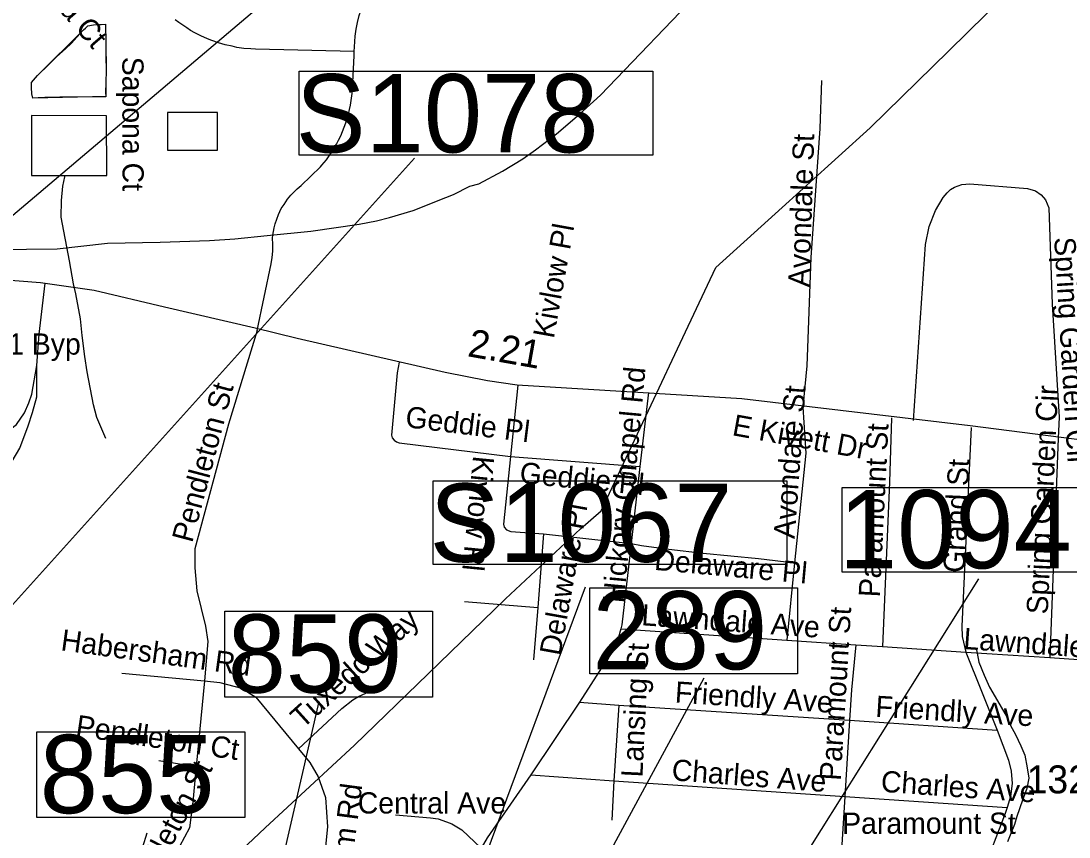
# Model space of a CAD drawing. Extents: x 1662474 to 1856135, y 779280 to 917889.
# Drawn here: x 1711959 to 1716644, y 805619 to 809267 of the extents above; entities that cross this region are included whole.
import ezdxf

# ---------------------------------------------------------------- set-up
doc = ezdxf.new("R2010")
doc.units = 0
for name, color, linetype in [('Exist Hydrographic Misc Water Feature', 7, 'Continuous'), ('Exist Railroad Mainline', 7, 'Continuous'), ('Exist Road Non-System Type 51', 7, 'Continuous'), ('Exist Road Non-System Type 51 Label', 7, 'Continuous'), ('Exist Road Primary Interstate Ramp 1 Lane Attributed', 7, 'Continuous'), ('Exist Road Primary Interstate Structure Ovrhead Sign CELL', 7, 'Continuous'), ('Exist Road Primary US Structure Ovrhead Sign CELL', 7, 'Continuous'), ('Exist Road Primary US Structure Standard Bridge Number Label', 7, 'Continuous'), ('Exist Road Secondary Mileage Tenths English Label', 7, 'Continuous'), ('Exist Road Secondary Structure Standard Bridge Number Label', 7, 'Continuous'), ('Exist Road Secondary Type 51 Divided Attributed', 7, 'Continuous'), ('Exist Road Secondary Type 51 Label', 7, 'Continuous'), ('Exist Road Secondary Type 51 Number Label', 7, 'Continuous'), ('Exist Utilities Electrical Transmission Line', 7, 'Continuous')]:
    doc.layers.add(name, color=color, linetype=linetype)

msp = doc.modelspace()

# ---------------------------------------------------------------- linework, layer by layer
at = {"layer": 'Exist Hydrographic Misc Water Feature'}
for points in [[(1712336.9, 809253), (1712338.2, 809168.9), (1712337.6, 809104.9), (1712339.1, 809048.9), (1712338.5, 808988.9), (1712336.1, 808950.9), (1712338, 808928.8), (1712278, 808927.4), (1712189.8, 808926.2), (1712131.8, 808926.8), (1712065.9, 808925.4), (1712035.8, 808923.8), (1712011.7, 808922), (1712007.9, 808942), (1712006.2, 808970), (1712006.4, 808992), (1712032.6, 809023.8), (1712083.2, 809073.3), (1712119.6, 809109), (1712157.8, 809142.6), (1712184.1, 809168.4), (1712222.5, 809210.1), (1712238.7, 809227.9), (1712246.8, 809235.8), (1712257, 809245.7), (1712282.9, 809249.5), (1712316.9, 809251.2), (1712336.9, 809253)], [(1712336.9, 809253), (1712338.2, 809168.9), (1712339.1, 809048.9), (1712338.5, 808988.9), (1712338, 808928.8), (1712278, 808927.4), (1712011.7, 808922), (1712007.9, 808942), (1712006.2, 808970), (1712006.4, 808992), (1712032.6, 809023.8), (1712238.7, 809227.9), (1712246.8, 809235.8), (1712257, 809245.7), (1712282.9, 809249.5), (1712336.9, 809253)], [(1712156.6, 808576.4), (1712342.6, 808576.7), (1712341, 808842.9), (1712005, 808844), (1712006.4, 808575.9), (1712156.6, 808576.4)], [(1712156.6, 808576.4), (1712342.6, 808576.7), (1712341, 808842.9), (1712005, 808844), (1712006.4, 808575.9), (1712156.6, 808576.4)], [(1712613.4, 808858.2), (1712613.7, 808690.2), (1712837.8, 808690.1), (1712837.5, 808858.1), (1712613.4, 808858.2)], [(1712613.4, 808858.2), (1712613.7, 808690.2), (1712837.8, 808690.1), (1712837.5, 808858.1), (1712613.4, 808858.2)], [(1712337.5, 807400.4), (1712298.3, 807494.8), (1712282.8, 807550.9), (1712254.3, 807699.2), (1712244.8, 807767.4), (1712231.9, 807861.5), (1712224.5, 807935.7), (1712203.6, 808047.9), (1712193.9, 808092), (1712175, 808194.2), (1712138.9, 808390.6), (1712139.5, 808464.6), (1712146, 808528.6), (1712154.4, 808570.6), (1712156.6, 808576.4)], [(1716229.5, 806464.6), (1716240.4, 806400.3), (1716265.2, 806341.8), (1716288.3, 806289.3), (1716313.4, 806244.9), (1716367.8, 806153.7), (1716383, 806117.4), (1716404.3, 806077), (1716429.3, 806026.4), (1716446.5, 805984.1), (1716457.5, 805927.8), (1716464.6, 805881.7), (1716455.7, 805835.8), (1716436.8, 805784), (1716411.4, 805710.4), (1716400.8, 805674.6), (1716384.1, 805634.9), (1716369.3, 805597.1)]]:
    msp.add_lwpolyline(points, dxfattribs=at)
at = {"layer": 'Exist Railroad Mainline'}
msp.add_lwpolyline([(1711845.2, 808245.9), (1712120.3, 808248.2), (1712345.2, 808274.2), (1712581.3, 808279), (1712801.3, 808286.3), (1712915.4, 808292.5), (1713059.5, 808308.6), (1713253.8, 808328), (1713470.1, 808359), (1713548.2, 808373.9), (1713606.6, 808389.1), (1713712.6, 808419.7), (1713753.6, 808435.7), (1713824.5, 808464.4), (1713892.3, 808490.9), (1713965.3, 808528.2), (1714005.5, 808538.5), (1714111.1, 808596.5), (1714202.4, 808650.3), (1714259.1, 808691.8), (1714352.7, 808762.6), (1714455.9, 808850.9), (1714549.5, 808936.3), (1715012.4, 809420)], dxfattribs=at)
at = {"layer": 'Exist Road Non-System Type 51'}
for p, q in [((1714180.5, 807639.7), (1714146.6, 807320.2)), ((1714764.2, 807605.9), (1714725.6, 807275.9)), ((1716596.2, 807401.4), (1716558.1, 806420.9)), ((1714146.6, 807320.2), (1714725.6, 807275.9)), ((1714725.6, 807275.9), (1714686.4, 806931.4)), ((1714294.4, 806974.4), (1714269, 806644.4)), ((1714294.4, 806974.4), (1714686.4, 806931.4)), ((1715416.8, 806844.7), (1715382.1, 806498.5)), ((1713941.4, 806671.2), (1714269, 806644.4)), ((1714269, 806644.4), (1714250.6, 806411.4)), ((1714640.4, 806549.7), (1715382.1, 806498.5)), ((1715382.1, 806498.5), (1715691.5, 806478)), ((1715691.5, 806478), (1715809.6, 806469.9)), ((1715809.6, 806469.9), (1716183.1, 806445.8)), ((1716183.1, 806445.8), (1716322.2, 806096.9)), ((1716183.1, 806445.8), (1716558.1, 806420.9)), ((1716558.1, 806420.9), (1716805.4, 806404.9)), ((1712409.6, 806351.2), (1712779.5, 806316.4)), ((1712779.5, 806316.4), (1712742.2, 805934.8)), ((1714456.1, 806221.1), (1714238.2, 805896.2)), ((1714456.1, 806221.1), (1714631.6, 806209)), ((1714631.6, 806209), (1714609.4, 805870.2)), ((1714631.6, 806209), (1715663.1, 806140.8)), ((1715663.1, 806140.8), (1715641.1, 805800.6)), ((1715663.1, 806140.8), (1716322.2, 806096.9)), ((1712575.4, 805960.2), (1712742.2, 805934.8)), ((1714238.2, 805896.2), (1714609.4, 805870.2)), ((1714609.4, 805870.2), (1714600.8, 805694.6)), ((1714609.4, 805870.2), (1715641.1, 805800.6)), ((1715641.1, 805800.6), (1715620.9, 805456.9)), ((1715641.1, 805800.6), (1716367.1, 805751))]:
    msp.add_line(p, q, dxfattribs=at)
for points in [[(1713448.8, 809131), (1713449.6, 809151.2), (1713452.1, 809199.2), (1713456.9, 809230.5), (1713463.2, 809261.2), (1713470.9, 809291.9), (1713477.6, 809311.9), (1713484.5, 809331.8), (1713491.9, 809351.2), (1713500.2, 809370.7), (1713514.1, 809399.2), (1713524.4, 809417.4), (1713534.6, 809435.5), (1713546.1, 809453.4), (1713558, 809470.9), (1713570.9, 809488.2), (1713586.6, 809507.9), (1713764.2, 809746.2)], [(1713448.8, 809131), (1713006.5, 809141.5), (1712986.1, 809142.2), (1712954.6, 809144.9), (1712923.1, 809149.4), (1712902.6, 809153.9), (1712871.6, 809160.7), (1712841.4, 809169.4), (1712811.9, 809179.9), (1712792.4, 809187.4), (1712763.5, 809200.9), (1712735.6, 809215), (1712717.1, 809225), (1712699.8, 809236.2), (1712682.1, 809247.9), (1712665.1, 809259.9), (1712648.2, 809272.2)], [(1713014.6, 807884.1), (1713077.4, 808181.4), (1713081.1, 808209.2), (1713084.2, 808237.4), (1713084.8, 808267.5), (1713083.4, 808298.2), (1713084.2, 808309.5), (1713087.4, 808325.8), (1713090.5, 808342.9), (1713094.8, 808359.7), (1713101.9, 808381.4), (1713110.2, 808402.4), (1713122.6, 808428.2), (1713134.6, 808447.2), (1713150.9, 808470.4), (1713165.4, 808488.5), (1713177.4, 808500.9), (1713193.6, 808516.6), (1713211.8, 808531), (1713297.6, 808614.5), (1713304.4, 808622.6), (1713324.1, 808646.8), (1713335.9, 808664.1), (1713347.5, 808681.2), (1713358.2, 808698.5), (1713368.8, 808716.6), (1713378.4, 808734.9), (1713387.9, 808753.9), (1713395.8, 808772.8), (1713403.9, 808791.9), (1713410.8, 808811.6), (1713417, 808831), (1713422.9, 808850.9), (1713427.5, 808871.4), (1713432.2, 808891.4), (1713435.4, 808912.1), (1713439.4, 808943.1), (1713440.9, 808963.9), (1713448, 809111.6), (1713448.8, 809131)], [(1715536.9, 809000.9), (1715530.1, 808785.9), (1715490.2, 808209.2), (1715471.9, 807726.1), (1715454.8, 807540.5)], [(1715949.2, 807481.2), (1716001.8, 808268), (1716019.6, 808348.4), (1716047.9, 808419.2), (1716081.6, 808477.5), (1716099.1, 808499.5), (1716114.9, 808513.7), (1716132.8, 808524.8), (1716165.5, 808536.8), (1716200.4, 808539.7), (1716458.6, 808517.9), (1716493.9, 808507.9), (1716519.4, 808490.6), (1716539, 808467), (1716553.4, 808431.2), (1716569.1, 808000.9), (1716599.9, 807495.9), (1716596.2, 807401.4)], [(1713014.6, 807884.1), (1712886.4, 807464.1), (1712736.5, 806906.7), (1712736.5, 806822.9), (1712744.4, 806719.2), (1712783.8, 806562), (1712793.6, 806493.2), (1712779.5, 806316.4)], [(1713650.1, 807741.9), (1713641.1, 807693.8), (1713614.9, 807415.6), (1713618.6, 807403.2), (1713626.5, 807392.4), (1713637.2, 807385.1), (1713650.1, 807381.2), (1714146.6, 807320.2)], [(1715454.8, 807540.5), (1715466.9, 807335.2), (1715416.8, 806844.7)], [(1715851.1, 807492.4), (1715841.6, 807205.4), (1715809.6, 806469.9)], [(1716207.2, 807449.2), (1716165.2, 806561), (1716167.1, 806515.4), (1716183.1, 806445.8)], [(1714146.6, 807320.2), (1714115.4, 807017.2), (1714119.4, 807003.8), (1714128.9, 806991.9), (1714148, 806984.1), (1714294.4, 806974.4)], [(1714686.4, 806931.4), (1714644.6, 806568.1), (1714640.4, 806549.7)], [(1714686.4, 806931.4), (1714732.8, 806922.1), (1714854.9, 806905.1), (1715007.9, 806887.2), (1715256.1, 806864.1), (1715416.8, 806844.7)], [(1714640.4, 806549.7), (1714630.6, 806512.4), (1714593.9, 806438.4), (1714456.1, 806221.1)], [(1715691.5, 806478), (1715671.9, 806277), (1715663.1, 806140.8)], [(1712779.5, 806316.4), (1712847.2, 806309.5), (1712944.6, 806284.1), (1713007.9, 806243.4), (1713199.4, 806012.9)], [(1713199.4, 806012.9), (1713393.4, 806193.5), (1713442.2, 806232.1), (1713468.2, 806246.6), (1713530.6, 806275.2)], [(1716322.2, 806096.9), (1716373.1, 805962.9), (1716386, 805913.2), (1716389.6, 805858.4), (1716382.4, 805799.4), (1716367.1, 805751)], [(1713199.4, 806012.9), (1713249.9, 805952.6), (1713287.6, 805887.8), (1713319.4, 805794.9), (1713328.9, 805664.2), (1713311.2, 805488.6)], [(1712742.2, 805934.8), (1712726.8, 805776.2), (1712711.9, 805660.2), (1712644.9, 805534.8)], [(1714238.2, 805896.2), (1714043, 805615.1), (1714016.5, 805568.9)], [(1716367.1, 805751), (1716358.6, 805724), (1716255.4, 805455.5), (1716237.8, 805419)], [(1713632.5, 805718.2), (1713789.5, 805705.1), (1713824.1, 805700.1), (1713860.9, 805687.2), (1713885.5, 805677.2), (1713929.4, 805651.2), (1714016.5, 805568.9)]]:
    msp.add_lwpolyline(points, dxfattribs=at)
at = {"layer": 'Exist Road Primary Interstate Ramp 1 Lane Attributed'}
for points in [[(1712030.1, 807727), (1712040.1, 807867.5), (1712066.2, 808094.9)], [(1711595.3, 807826.1), (1711628.3, 807607.9), (1711661.6, 807520.8), (1711696.3, 807466.3), (1711716.2, 807448.5), (1711738.2, 807434.3), (1711763.9, 807421.2), (1711787, 807413.9), (1711809, 807412.8), (1711849.1, 807417.5), (1711893.7, 807428.9), (1711939.3, 807463.7), (1711974, 807515.1), (1711993.9, 807559.7), (1712007, 807598.5), (1712030.1, 807727)], [(1711590.8, 806156.2), (1711631.8, 806453), (1711645.9, 806591.5), (1711671.9, 806756.9), (1711694.4, 806836.9), (1711731.4, 806947.6), (1711770.3, 807037.8), (1711829.8, 807150.6), (1711952.9, 807357.7), (1711990.2, 807457.4), (1712010.2, 807516.7), (1712029, 807587.4), (1712030.1, 807727)]]:
    msp.add_lwpolyline(points, dxfattribs=at)
at = {"layer": 'Exist Road Primary Interstate Structure Ovrhead Sign CELL'}
msp.add_line((1712430.6, 801213.7), (1714482.1, 806737.8), dxfattribs=at)
msp.add_lwpolyline([(1713801.8, 807211.5), (1715381.8, 807211.5), (1715381.8, 806837.4), (1713801.8, 806837.4)], close=True, dxfattribs=at)
at = {"layer": 'Exist Road Primary US Structure Ovrhead Sign CELL'}
msp.add_line((1711666.7, 806374.7), (1713717.6, 808653.5), dxfattribs=at)
msp.add_lwpolyline([(1713203.1, 809042.2), (1714783.1, 809042.2), (1714783.1, 808668), (1713203.1, 808668)], close=True, dxfattribs=at)
at = {"layer": 'Exist Road Primary US Structure Standard Bridge Number Label'}
for p, q in [((1711657.6, 808174.7), (1714964.8, 810979.1)), ((1712463.9, 800761), (1716241.1, 806773)), ((1712068.6, 800946.6), (1713292.3, 806225.4)), ((1711617.2, 802724.1), (1712522.7, 805636.8))]:
    msp.add_line(p, q, dxfattribs=at)
for points in [[(1715629.9, 807181.4), (1716857.6, 807181.4), (1716857.6, 806803.3), (1715629.9, 806803.3)], [(1712870.1, 806628.5), (1713799, 806628.5), (1713799, 806244.4), (1712870.1, 806244.4)], [(1712030, 806089.8), (1712959, 806089.8), (1712959, 805705.7), (1712030, 805705.7)]]:
    msp.add_lwpolyline(points, close=True, dxfattribs=at)
at = {"layer": 'Exist Road Secondary Structure Standard Bridge Number Label'}
msp.add_line((1713261.4, 803095.2), (1715012.8, 806331.1), dxfattribs=at)
msp.add_lwpolyline([(1714501.4, 806732.7), (1715430.3, 806732.7), (1715430.3, 806348.6), (1714501.4, 806348.6)], close=True, dxfattribs=at)
at = {"layer": 'Exist Road Secondary Type 51 Divided Attributed'}
for points in [[(1711595.4, 808121.6), (1711777.6, 808118.7), (1712046.6, 808097.7), (1712066.2, 808094.9)], [(1712066.2, 808094.9), (1712286.5, 808063.8), (1712600.5, 807989.2), (1713005.8, 807895.2), (1713194.1, 807849.1), (1713855.7, 807696.6), (1714043.6, 807660.4), (1714177.5, 807640.6), (1715181.3, 807580.1), (1716201.6, 807459.2), (1717132.5, 807340), (1717400, 807310.5), (1717489.7, 807297.2), (1717740, 807259.1), (1717795.3, 807246.4)]]:
    msp.add_lwpolyline(points, dxfattribs=at)
at = {"layer": 'Exist Utilities Electrical Transmission Line'}
msp.add_lwpolyline([(1708361.1, 801237.7), (1708802.7, 801651.1), (1709070.2, 801905.3), (1709757.3, 802555.4), (1710602.2, 803351), (1710839.1, 803555.2), (1711183.6, 803888.6), (1711682.4, 804367.2), (1712000.4, 804670.6), (1712495, 805135.2), (1713050.2, 805659.3), (1713449.3, 806029.3), (1713779.5, 806348.5), (1714124.4, 806683.5), (1714460.6, 806996.7), (1714551.9, 807077.2), (1714763.8, 807525.9), (1714928.9, 807877.4), (1715065, 808165.4), (1715330.2, 808405.6), (1715755.5, 808789.2), (1716106.2, 809133.9), (1716438.8, 809461.3)], dxfattribs=at)

# ---------------------------------------------------------------- texts
at = {"layer": 'Exist Road Non-System Type 51 Label'}
for s, rotation, p in [('Sapona Ct', 310.8366, (1711888.3, 809591.3)), ('Sapona Ct', 270.0957, (1712411.6, 809107.2)), ('Avondale St', 88.1436, (1715483.3, 808076.2)), ('Kivlow Pl', 79.7009, (1714340.7, 807844.3)), ('Spring Garden Cir', 273.4512, (1716577.4, 808298.7)), ('Hickory Chapel Rd', 84.7291, (1714653.8, 806662.3)), ('Pendleton St', 75.191, (1712724, 806930.9)), ('Avondale St', 85.8547, (1715417.5, 806950.2)), ('Spring Garden Cir', 87.356, (1716548.9, 806612.6)), ('Geddie Pl', 352.9483, (1713673.5, 807451.9)), ('Paramount St', 87.1316, (1715798.4, 806689.2)), ('Kivlow Pl', 264.5158, (1713980.4, 807325.7)), ('Geddie Pl', 354.4265, (1714185, 807201.4)), ('Grand St', 87.5353, (1716176.8, 806798.6)), ('Delaware Pl', 79.7607, (1714370, 806426)), ('Delaware Pl', 354.7964, (1714787.6, 806813.4)), ('Tuxedo Way', 42.154, (1713217.3, 806099.6)), ('Lawndale Ave', 355.9575, (1714730.7, 806565.8)), ('Paramount St', 86.5338, (1715623.4, 805868.9)), ('Habersham Rd', 352.2304, (1712133.5, 806454.1)), ('Lawndale Ave', 355.9575, (1716169.8, 806459.6)), ('Lansing St', 87.2314, (1714737, 805884)), ('Friendly Ave', 356.239, (1714880.2, 806220.2)), ('Friendly Ave', 356.5243, (1715776.8, 806156.2)), ('Pendleton Ct', 351.4343, (1712199.4, 806071.5)), ('Charles Ave', 355.5988, (1714865.4, 805872.7)), ('Pendleton St', 62.3325, (1712480.3, 805283.4)), ('Charles Ave', 355.9844, (1715800.8, 805821.2)), ('Habersham Rd', 82.4128, (1713372.2, 805004.8))]:
    msp.add_text(s, height=95, rotation=rotation, dxfattribs=at).set_placement(p)
for s, p in [('U S 311 Byp', (1711512.9, 807775.5)), ('Central Ave', (1713464.2, 805723.8)), ('Paramount St', (1715629.8, 805633))]:
    msp.add_text(s, height=95, dxfattribs=at).set_placement(p)
at = {"layer": 'Exist Road Primary Interstate Structure Ovrhead Sign CELL'}
msp.add_text('S1067', height=350, dxfattribs=at).set_placement((1713785.7, 806849))
at = {"layer": 'Exist Road Primary US Structure Ovrhead Sign CELL'}
msp.add_text('S1078', height=350, dxfattribs=at).set_placement((1713187, 808679.6))
at = {"layer": 'Exist Road Primary US Structure Standard Bridge Number Label'}
for s, p in [('1094', (1715615.4, 806819.9)), ('859', (1712882.6, 806264.2)), ('855', (1712042.6, 805725.5))]:
    msp.add_text(s, height=350, dxfattribs=at).set_placement(p)
at = {"layer": 'Exist Road Secondary Mileage Tenths English Label'}
msp.add_text('2.21', height=125, rotation=349.9325, dxfattribs=at).set_placement((1713951.3, 807768.8))
at = {"layer": 'Exist Road Secondary Structure Standard Bridge Number Label'}
msp.add_text('289', height=350, dxfattribs=at).set_placement((1714513.9, 806368.3))
at = {"layer": 'Exist Road Secondary Type 51 Label'}
msp.add_text('E Kivett Dr', height=95, rotation=349.6893, dxfattribs=at).set_placement((1715134.4, 807415.8))
at = {"layer": 'Exist Road Secondary Type 51 Number Label'}
msp.add_text('1323', height=125, dxfattribs=at).set_placement((1716454.5, 805814))

doc.saveas('drawing.dxf')
